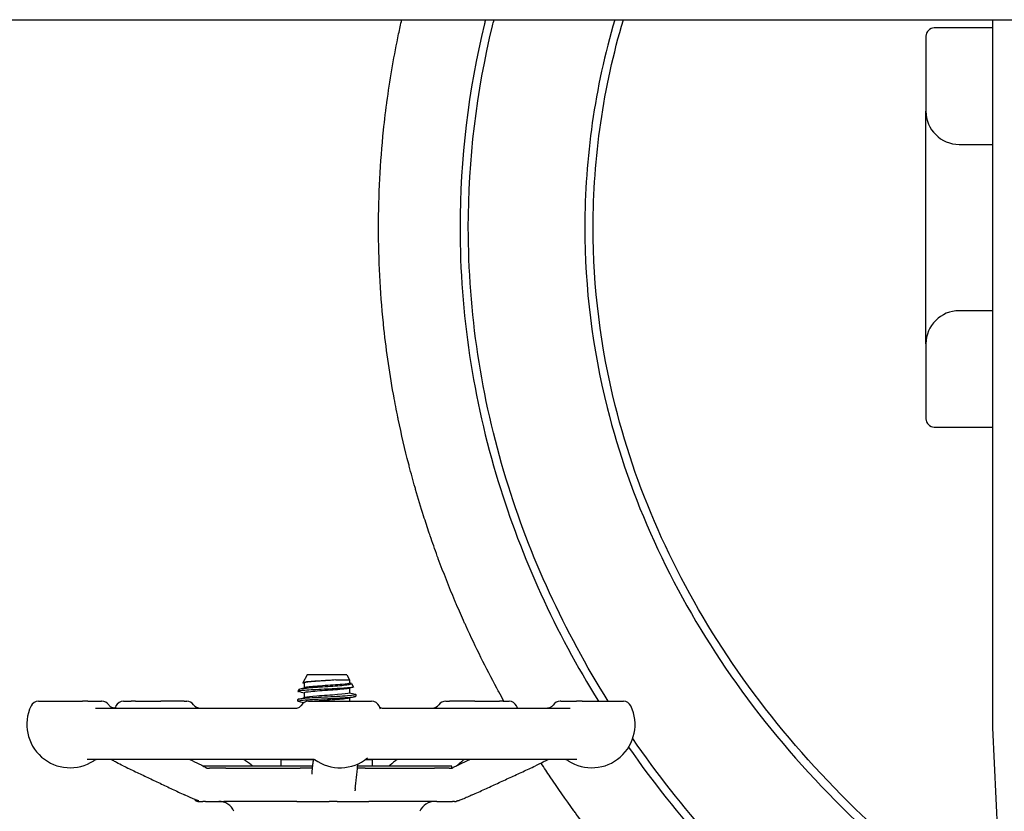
# Model space of a CAD drawing. Header units: inches. Extents: x 5 to 1128, y -85 to 748.
# Tile 560 of 656: x 923.75 to 931.14, y 301.66 to 307.61. Entities that reach past the tile are written whole.
import ezdxf

# ---------------------------------------------------------------- set-up
doc = ezdxf.new("R2010")
doc.units = ezdxf.units.IN
doc.header["$LTSCALE"] = 32
doc.header["$MEASUREMENT"] = 0
doc.layers.add('Visible (ANSI)', color=7, linetype='Continuous', lineweight=30)

msp = doc.modelspace()

# ---------------------------------------------------------------- linework, layer by layer
at = {"layer": 'Visible (ANSI)'}
for p, q in [((910.22578, 307.60867), (987.22578, 307.60867)), ((931.05578, 307.60867), (931.05578, 304.24513)), ((931.05578, 307.54617), (930.61828, 307.54617)), ((930.55578, 307.48367), (930.55578, 306.92117)), ((930.55578, 305.17117), (930.55578, 306.92117)), ((930.80578, 306.67117), (931.05578, 306.67117)), ((931.05578, 305.42117), (930.80578, 305.42117)), ((930.55578, 305.17117), (930.55578, 304.60867)), ((930.61828, 304.54617), (931.05578, 304.54617)), ((931.05578, 304.24513), (931.05578, 302.28475)), ((925.90661, 302.68267), (925.87453, 302.62464)), ((926.20495, 302.68267), (925.90661, 302.68267)), ((926.20495, 302.68267), (926.22578, 302.645)), ((925.84685, 302.5746), (925.83866, 302.55978)), ((925.88578, 302.62173), (925.88578, 302.5862)), ((926.12213, 302.645), (926.22578, 302.645)), ((926.22578, 302.645), (926.22578, 302.62173)), ((926.22578, 302.58312), (926.22578, 302.54759)), ((926.24079, 302.61785), (926.25497, 302.59221)), ((925.88578, 302.54759), (925.88578, 302.51206)), ((926.22578, 302.50898), (926.22578, 302.48517)), ((926.27453, 302.52313), (926.27453, 302.53499)), ((923.88979, 302.48517), (924.21946, 302.48517)), ((924.26007, 302.48517), (924.21946, 302.48517)), ((924.26007, 302.48517), (924.36356, 302.48517)), ((924.31686, 302.43267), (925.81957, 302.43267)), ((924.36532, 302.48517), (924.36356, 302.48517)), ((924.52788, 302.48517), (924.58593, 302.48517)), ((924.61778, 302.48517), (924.58593, 302.48517)), ((924.61778, 302.48517), (924.80841, 302.48517)), ((924.98476, 302.48517), (924.80841, 302.48517)), ((924.98476, 302.48517), (925.00371, 302.48517)), ((925.83703, 302.48606), (925.83703, 302.49792)), ((925.91728, 302.48517), (925.91721, 302.48517)), ((925.91728, 302.48517), (926.39161, 302.48517)), ((926.48191, 302.43267), (927.88356, 302.43267)), ((926.94822, 302.48517), (926.97708, 302.48517)), ((927.16615, 302.48517), (926.97708, 302.48517)), ((927.16615, 302.48517), (927.35142, 302.48517)), ((927.38004, 302.48517), (927.35142, 302.48517)), ((927.38004, 302.48517), (927.42406, 302.48517)), ((927.81305, 302.48517), (927.80764, 302.48517)), ((927.81305, 302.48517), (927.93201, 302.48517)), ((927.97438, 302.48517), (927.93201, 302.48517)), ((927.97438, 302.48517), (928.28275, 302.48517)), ((931.05578, 302.28475), (931.14433, 300.4335)), ((925.94954, 302.04767), (924.25488, 302.04767)), ((925.9497, 301.99829), (925.12715, 301.99829)), ((925.29573, 301.98267), (925.17442, 301.98267)), ((925.29573, 301.98267), (925.85528, 301.98267)), ((925.29573, 301.98267), (925.85528, 301.98267)), ((925.71203, 302.04617), (925.95486, 302.04617)), ((925.71203, 301.99829), (925.71203, 302.04617)), ((925.73094, 302.04617), (925.73382, 302.04767)), ((925.94803, 301.98267), (925.85528, 301.98267)), ((926.34289, 301.98267), (926.2857, 301.98267)), ((926.99328, 301.99829), (926.28739, 301.99829)), ((926.34289, 301.98267), (926.86481, 301.98267)), ((926.34289, 301.98267), (926.86481, 301.98267)), ((926.34399, 302.04617), (926.39953, 302.04617)), ((927.93428, 302.04767), (926.35359, 302.04767)), ((926.38502, 302.04767), (926.38215, 302.04617)), ((926.39953, 301.99829), (926.39953, 302.04617)), ((926.97367, 301.98267), (926.86481, 301.98267)), ((926.99328, 301.98283), (926.99328, 301.99829)), ((925.09004, 301.73267), (925.08703, 301.73267)), ((925.09004, 301.73267), (925.12303, 301.73267)), ((925.14382, 301.73267), (925.12303, 301.73267)), ((925.14382, 301.73267), (925.28176, 301.73267)), ((925.82992, 301.73267), (925.28176, 301.73267)), ((925.82992, 301.73267), (926.07365, 301.73267)), ((926.13228, 301.73267), (926.07365, 301.73267)), ((926.13228, 301.73267), (926.37064, 301.73267)), ((926.88193, 301.73267), (926.37064, 301.73267)), ((926.88193, 301.73267), (926.99957, 301.73267)), ((927.01502, 301.73267), (926.99957, 301.73267)), ((927.01502, 301.73267), (927.02587, 301.73267))]:
    msp.add_line(p, q, dxfattribs=at)
for centre, radius, start, end in [((930.61828, 307.48367), 0.0625, 90, 180), ((930.80578, 306.92117), 0.25, 180, 270), ((930.80578, 305.17117), 0.25, 90, 180), ((930.61828, 304.60867), 0.0625, 180, 270), ((924.12696, 302.31017), 0.325, 154.623066, 302.995885), ((923.88979, 302.42267), 0.0625, 90, 154.623066), ((924.36532, 302.42267), 0.0625, 34.46729, 90), ((924.76505, 302.31017), 0.325, 154.623066, 157.856402), ((924.52788, 302.42267), 0.0625, 90, 154.623066), ((925.00371, 302.42267), 0.0625, 35.450543, 90), ((925.10553, 302.49517), 0.0625, 215.450543, 270), ((925.91721, 302.42267), 0.0625, 90, 151.080836), ((926.39161, 302.42267), 0.0625, 25.376934, 90), ((926.15444, 302.31017), 0.325, 20.670713, 25.376934), ((926.8464, 302.49517), 0.0625, 270, 324.549457), ((926.94822, 302.42267), 0.0625, 90, 144.549457), ((927.42406, 302.42267), 0.0625, 25.376934, 90), ((927.18688, 302.31017), 0.325, 22.143221, 25.376934), ((927.80765, 302.42267), 0.0625, 90, 147.274302), ((928.04558, 302.31017), 0.325, 237.004115, 25.376934), ((928.28275, 302.42267), 0.0625, 25.376934, 90), ((926.15444, 302.31017), 0.325, 234.084412, 309.508636), ((924.33799, 301.98517), 0.0625, 90, 122.995885), ((927.18688, 302.31017), 0.325, 244.985169, 246.048721), ((927.83455, 301.98517), 0.0625, 57.004115, 90), ((925.08703, 301.76392), 0.03125, 210.661593, 270), ((925.24328, 301.60767), 0.125, 23.578178, 90), ((926.86828, 301.60767), 0.125, 90, 156.421822)]:
    msp.add_arc(centre, radius, start, end, dxfattribs=at)
for points, knots in [([(926.44375, 306.04617), (926.44375, 306.2895), (926.45656, 306.53543), (926.48169, 306.77715), (926.48975, 306.85466), (926.49907, 306.93193), (926.50964, 307.00892), (926.51009, 307.01217), (926.51054, 307.01542), (926.51099, 307.01867), (926.53348, 307.18082), (926.56151, 307.34177), (926.59492, 307.50136), (926.60242, 307.53716), (926.61019, 307.57294), (926.61824, 307.60867)], [0.713988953, 0.713988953, 0.713988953, 0.713988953, 0.725799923, 0.725799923, 0.725799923, 0.729587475, 0.729587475, 0.729587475, 0.729747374, 0.729747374, 0.729747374, 0.737726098, 0.737726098, 0.737726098, 0.739515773, 0.739515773, 0.739515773, 0.739515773]), ([(927.24709, 307.60867), (927.24453, 307.5983), (927.24199, 307.58792), (927.11767, 307.07469), (927.05578, 306.56047), (927.05578, 306.04617)], [-0.19005536, -0.19005536, -0.19005536, -0.19005536, -0.18621098, -0.18621098, 0, 0, 0, 0]), ([(927.11828, 306.04617), (927.11828, 306.55547), (927.17957, 307.06472), (927.30392, 307.57812), (927.30768, 307.5934), (927.31149, 307.60867)], [0, 0, 0, 0, 0.18621098, 0.18621098, 0.19192754, 0.19192754, 0.19192754, 0.19192754]), ([(947.49332, 307.60867), (947.50066, 307.57611), (947.50777, 307.54348), (947.51466, 307.51078), (947.51582, 307.50528), (947.51698, 307.49977), (947.51812, 307.49426), (947.5415, 307.38201), (947.56225, 307.26897), (947.58028, 307.15525), (947.58104, 307.15041), (947.58181, 307.14557), (947.58256, 307.14073), (947.59116, 307.08579), (947.59912, 307.0307), (947.60644, 306.97547), (947.60699, 306.97131), (947.60753, 306.96715), (947.60808, 306.96299), (947.62327, 306.84672), (947.63562, 306.72977), (947.64502, 306.61302), (947.64521, 306.61071), (947.64539, 306.6084), (947.64557, 306.60609), (947.6502, 306.54787), (947.65411, 306.48966), (947.65729, 306.43148), (947.65737, 306.43003), (947.65745, 306.42857), (947.65753, 306.42711), (947.66399, 306.30751), (947.66739, 306.18803), (947.66778, 306.06882), (947.6678, 306.06297), (947.66781, 306.05712), (947.66781, 306.05128), (947.66785, 305.99729), (947.66727, 305.94329), (947.66607, 305.88929), (947.66606, 305.88879), (947.66605, 305.88829), (947.66604, 305.88779), (947.66336, 305.76881), (947.65768, 305.64983), (947.64899, 305.53102), (947.64887, 305.52934), (947.64875, 305.52766), (947.64862, 305.52599), (947.64434, 305.46803), (947.63935, 305.41012), (947.63364, 305.35226), (947.63342, 305.35002), (947.63319, 305.34777), (947.63297, 305.34552), (947.61594, 305.17458), (947.59267, 305.00413), (947.56327, 304.83464), (947.56264, 304.83098), (947.562, 304.82733), (947.56136, 304.82367), (947.54227, 304.71461), (947.52063, 304.60596), (947.4965, 304.49783), (947.49555, 304.49356), (947.49459, 304.4893), (947.49363, 304.48504), (947.44795, 304.28207), (947.39328, 304.08049), (947.33062, 303.88285), (947.32547, 303.86661), (947.32026, 303.85039), (947.315, 303.83418), (947.31295, 303.82786), (947.31088, 303.82154), (947.30881, 303.81521), (947.27507, 303.71223), (947.23904, 303.60997), (947.20082, 303.50855), (947.19806, 303.50123), (947.19529, 303.49391), (947.1925, 303.4866), (947.11312, 303.27796), (947.02442, 303.07295), (946.92724, 302.87254), (946.9229, 302.86359), (946.91855, 302.85465), (946.91417, 302.84572), (946.86914, 302.75376), (946.82233, 302.66278), (946.77383, 302.57288), (946.77208, 302.56963), (946.77033, 302.56639), (946.76858, 302.56315), (946.76352, 302.5538), (946.75844, 302.54447), (946.75335, 302.53514), (946.64633, 302.33929), (946.53133, 302.14862), (946.40953, 301.96394), (946.4037, 301.95509), (946.39785, 301.94626), (946.39199, 301.93744), (946.3874, 301.93055), (946.38281, 301.92367), (946.3782, 301.91679), (946.32368, 301.83533), (946.26758, 301.75468), (946.20998, 301.67491), (946.20405, 301.66669), (946.19809, 301.65848), (946.19213, 301.65028), (946.06444, 301.47478), (945.92928, 301.30339), (945.7883, 301.13773), (945.7812, 301.12938), (945.77408, 301.12105), (945.76694, 301.11273), (945.70201, 301.03701), (945.63585, 300.96246), (945.56854, 300.88913), (945.56079, 300.88069), (945.55303, 300.87226), (945.54525, 300.86385), (945.40142, 300.70834), (945.25248, 300.55836), (945.09934, 300.41419), (945.09074, 300.40609), (945.08212, 300.398), (945.07349, 300.38994), (945.03447, 300.35348), (944.99519, 300.31741), (944.95566, 300.28171), (944.9209, 300.25031), (944.88588, 300.21916), (944.85062, 300.18825), (944.84194, 300.18064), (944.83325, 300.17305), (944.82455, 300.16547), (944.77734, 300.12439), (944.7297, 300.08375), (944.68165, 300.04355), (944.56568, 299.94652), (944.44728, 299.85208), (944.32677, 299.76036), (944.31777, 299.75351), (944.30875, 299.74667), (944.29973, 299.73985), (944.2182, 299.67823), (944.13571, 299.61785), (944.05236, 299.55874), (944.04318, 299.55223), (944.03398, 299.54573), (944.02478, 299.53924), (943.84684, 299.41393), (943.66505, 299.29441), (943.48041, 299.18091), (943.47115, 299.17522), (943.46189, 299.16955), (943.45262, 299.16389), (943.37249, 299.11497), (943.29183, 299.06718), (943.21072, 299.02053), (943.20169, 299.01533), (943.19264, 299.01015), (943.18359, 299.00498), (943.1746, 298.99984), (943.1656, 298.99472), (943.15659, 298.98961), (942.96883, 298.88304), (942.77758, 298.78189), (942.58349, 298.68629), (942.57495, 298.68208), (942.56641, 298.67788), (942.55785, 298.6737), (942.46631, 298.62889), (942.37415, 298.58532), (942.28144, 298.54299), (942.27306, 298.53916), (942.26467, 298.53535), (942.25628, 298.53154), (942.10155, 298.46135), (941.94531, 298.39461), (941.78789, 298.33135), (941.74603, 298.31453), (941.70408, 298.29795), (941.66205, 298.28162), (941.65418, 298.27856), (941.6463, 298.27551), (941.63842, 298.27247), (941.58188, 298.25064), (941.5252, 298.22925), (941.46839, 298.20831), (941.42744, 298.19321), (941.38643, 298.17834), (941.34535, 298.16371), (941.33797, 298.16107), (941.33058, 298.15845), (941.3232, 298.15584), (941.30186, 298.14828), (941.28051, 298.14079), (941.25914, 298.13336), (941.07427, 298.06906), (940.88764, 298.0092), (940.69959, 297.95379), (940.69343, 297.95198), (940.68727, 297.95017), (940.68111, 297.94836), (940.5782, 297.91822), (940.47487, 297.8894), (940.37117, 297.86193), (940.36555, 297.86044), (940.35993, 297.85895), (940.35431, 297.85747), (940.13921, 297.80079), (939.92257, 297.74986), (939.70492, 297.70467), (939.70021, 297.70369), (939.6955, 297.70271), (939.6908, 297.70174), (939.58333, 297.67956), (939.47563, 297.65877), (939.36774, 297.63937), (939.36348, 297.63861), (939.35922, 297.63784), (939.35497, 297.63708), (939.29826, 297.62695), (939.2415, 297.6172), (939.1847, 297.60783), (939.01913, 297.58053), (938.85302, 297.55646), (938.68656, 297.53562), (938.68351, 297.53523), (938.68046, 297.53485), (938.67741, 297.53447), (938.56621, 297.52063), (938.4548, 297.50822), (938.34322, 297.49724), (938.34084, 297.49701), (938.33847, 297.49677), (938.33609, 297.49654), (938.109, 297.47432), (937.8812, 297.45803), (937.65311, 297.44768), (937.652, 297.44763), (937.65089, 297.44758), (937.64978, 297.44753), (937.53557, 297.44238), (937.4213, 297.43871), (937.30701, 297.43653), (937.30653, 297.43652), (937.30606, 297.43652), (937.30558, 297.43651), (937.22198, 297.43492), (937.13838, 297.43413), (937.05478, 297.43414), (936.90883, 297.43415), (936.76285, 297.43659), (936.61696, 297.44145), (936.61611, 297.44147), (936.61527, 297.4415), (936.61442, 297.44153), (936.50058, 297.44534), (936.3868, 297.45064), (936.27311, 297.4574), (936.2716, 297.45749), (936.2701, 297.45758), (936.2686, 297.45767), (936.04122, 297.47129), (935.81421, 297.49081), (935.58795, 297.51626), (935.58516, 297.51657), (935.58238, 297.51688), (935.5796, 297.5172), (935.46865, 297.52974), (935.35787, 297.54372), (935.24731, 297.55911), (935.24391, 297.55959), (935.2405, 297.56006), (935.2371, 297.56054), (935.1319, 297.57527), (935.02691, 297.5913), (934.92216, 297.60861), (934.79943, 297.62889), (934.67688, 297.65097), (934.5546, 297.67486), (934.55004, 297.67575), (934.54548, 297.67664), (934.54092, 297.67754), (934.42816, 297.69969), (934.31563, 297.72338), (934.20343, 297.7486), (934.19834, 297.74974), (934.19326, 297.75089), (934.18818, 297.75204), (933.96092, 297.80342), (933.73503, 297.86108), (933.51089, 297.9251), (933.50472, 297.92686), (933.49855, 297.92863), (933.49239, 297.9304), (933.38455, 297.96138), (933.27713, 297.99382), (933.17022, 298.02773), (933.16351, 298.02986), (933.1568, 298.03199), (933.1501, 298.03413), (933.0492, 298.06632), (932.94876, 298.09982), (932.84884, 298.1346), (932.78012, 298.15853), (932.71156, 298.18309), (932.64317, 298.20831), (932.59604, 298.22568), (932.54899, 298.24337), (932.50203, 298.26136), (932.49423, 298.26434), (932.48644, 298.26734), (932.47864, 298.27035), (932.42683, 298.29032), (932.37513, 298.31067), (932.32356, 298.3314), (932.27381, 298.35139), (932.22417, 298.37173), (932.17467, 298.39242), (932.16652, 298.39582), (932.15837, 298.39924), (932.15023, 298.40266), (931.9428, 298.4899), (931.73771, 298.58322), (931.53569, 298.68254), (931.52709, 298.68677), (931.5185, 298.691), (931.50991, 298.69525), (931.41426, 298.74258), (931.31931, 298.79126), (931.22513, 298.84127), (931.21633, 298.84594), (931.20754, 298.85062), (931.19875, 298.85532), (931.09726, 298.90956), (930.99669, 298.96535), (930.89713, 299.02267), (930.79786, 299.07982), (930.69926, 299.13867), (930.60148, 299.19922), (930.59226, 299.20493), (930.58304, 299.21066), (930.57384, 299.2164), (930.47818, 299.27603), (930.38332, 299.33729), (930.28937, 299.40016), (930.28024, 299.40628), (930.27111, 299.4124), (930.262, 299.41855), (930.06731, 299.54973), (929.87672, 299.68777), (929.69147, 299.83226), (929.68278, 299.83904), (929.6741, 299.84583), (929.66544, 299.85264), (929.58575, 299.91522), (929.50706, 299.979), (929.42946, 300.04393), (929.4221, 300.05008), (929.41476, 300.05624), (929.40743, 300.06242), (929.39881, 300.06967), (929.39021, 300.07694), (929.38162, 300.08422), (929.3043, 300.14977), (929.22808, 300.21647), (929.15305, 300.28428), (929.0575, 300.37065), (928.96342, 300.45922), (928.87103, 300.54995), (928.86243, 300.5584), (928.85384, 300.56686), (928.84527, 300.57535), (928.76837, 300.65146), (928.69267, 300.72907), (928.6183, 300.80812), (928.61006, 300.81688), (928.60184, 300.82565), (928.59364, 300.83444), (928.43843, 301.00075), (928.28913, 301.17341), (928.14682, 301.35188), (928.1398, 301.36069), (928.1328, 301.36951), (928.12581, 301.37834), (928.05875, 301.46312), (927.99325, 301.54923), (927.92948, 301.6365), (927.92314, 301.64518), (927.91683, 301.65386), (927.91053, 301.66255), (927.84986, 301.74625), (927.79086, 301.83091), (927.7336, 301.91644), (927.7107, 301.95065), (927.68803, 301.98505), (927.66561, 302.01966)], [0.18873857, 0.18873857, 0.18873857, 0.18873857, 0.19036529, 0.19036529, 0.19036529, 0.19063906, 0.19063906, 0.19063906, 0.19621958, 0.19621958, 0.19621958, 0.19645702, 0.19645702, 0.19645702, 0.19915143, 0.19915143, 0.19915143, 0.19935422, 0.19935422, 0.19935422, 0.20502389, 0.20502389, 0.20502389, 0.20513617, 0.20513617, 0.20513617, 0.20796343, 0.20796343, 0.20796343, 0.20803437, 0.20803437, 0.20803437, 0.21384643, 0.21384643, 0.21384643, 0.21413156, 0.21413156, 0.21413156, 0.21676423, 0.21676423, 0.21676423, 0.2167886, 0.2167886, 0.2167886, 0.22258874, 0.22258874, 0.22258874, 0.22267057, 0.22267057, 0.22267057, 0.2254996, 0.2254996, 0.2254996, 0.22560943, 0.22560943, 0.22560943, 0.23396861, 0.23396861, 0.23396861, 0.23414898, 0.23414898, 0.23414898, 0.23952918, 0.23952918, 0.23952918, 0.23974134, 0.23974134, 0.23974134, 0.24984424, 0.24984424, 0.24984424, 0.25067435, 0.25067435, 0.25067435, 0.2509984, 0.2509984, 0.2509984, 0.25627834, 0.25627834, 0.25627834, 0.25665961, 0.25665961, 0.25665961, 0.2675346, 0.2675346, 0.2675346, 0.26802018, 0.26802018, 0.26802018, 0.27302074, 0.27302074, 0.27302074, 0.2732011, 0.2732011, 0.2732011, 0.27372149, 0.27372149, 0.27372149, 0.28465085, 0.28465085, 0.28465085, 0.2851743, 0.2851743, 0.2851743, 0.28558351, 0.28558351, 0.28558351, 0.29043091, 0.29043091, 0.29043091, 0.29093042, 0.29093042, 0.29093042, 0.30161899, 0.30161899, 0.30161899, 0.30215755, 0.30215755, 0.30215755, 0.30706005, 0.30706005, 0.30706005, 0.30762444, 0.30762444, 0.30762444, 0.31806087, 0.31806087, 0.31806087, 0.31864737, 0.31864737, 0.31864737, 0.32129819, 0.32129819, 0.32129819, 0.32362913, 0.32362913, 0.32362913, 0.32420268, 0.32420268, 0.32420268, 0.32731232, 0.32731232, 0.32731232, 0.33481724, 0.33481724, 0.33481724, 0.33537782, 0.33537782, 0.33537782, 0.34044197, 0.34044197, 0.34044197, 0.34100003, 0.34100003, 0.34100003, 0.35178713, 0.35178713, 0.35178713, 0.35232784, 0.35232784, 0.35232784, 0.35700211, 0.35700211, 0.35700211, 0.35752299, 0.35752299, 0.35752299, 0.35804011, 0.35804011, 0.35804011, 0.36882133, 0.36882133, 0.36882133, 0.36929581, 0.36929581, 0.36929581, 0.37437433, 0.37437433, 0.37437433, 0.37483349, 0.37483349, 0.37483349, 0.3832998, 0.3832998, 0.3832998, 0.3855514, 0.3855514, 0.3855514, 0.3859732, 0.3859732, 0.3859732, 0.38900046, 0.38900046, 0.38900046, 0.39118296, 0.39118296, 0.39118296, 0.39157528, 0.39157528, 0.39157528, 0.39270843, 0.39270843, 0.39270843, 0.40251352, 0.40251352, 0.40251352, 0.40283462, 0.40283462, 0.40283462, 0.40819811, 0.40819811, 0.40819811, 0.40848882, 0.40848882, 0.40848882, 0.41961047, 0.41961047, 0.41961047, 0.41985098, 0.41985098, 0.41985098, 0.4253409, 0.4253409, 0.4253409, 0.42555748, 0.42555748, 0.42555748, 0.42844273, 0.42844273, 0.42844273, 0.43685304, 0.43685304, 0.43685304, 0.43700704, 0.43700704, 0.43700704, 0.44262514, 0.44262514, 0.44262514, 0.44274473, 0.44274473, 0.44274473, 0.45417723, 0.45417723, 0.45417723, 0.45423292, 0.45423292, 0.45423292, 0.45995714, 0.45995714, 0.45995714, 0.459981, 0.459981, 0.459981, 0.46416802, 0.46416802, 0.46416802, 0.47147854, 0.47147854, 0.47147854, 0.47152099, 0.47152099, 0.47152099, 0.47722506, 0.47722506, 0.47722506, 0.47730046, 0.47730046, 0.47730046, 0.48870845, 0.48870845, 0.48870845, 0.48884868, 0.48884868, 0.48884868, 0.49444333, 0.49444333, 0.49444333, 0.49461562, 0.49461562, 0.49461562, 0.49993947, 0.49993947, 0.49993947, 0.50617667, 0.50617667, 0.50617667, 0.5064094, 0.5064094, 0.5064094, 0.51216228, 0.51216228, 0.51216228, 0.51242293, 0.51242293, 0.51242293, 0.52407738, 0.52407738, 0.52407738, 0.52439819, 0.52439819, 0.52439819, 0.5300079, 0.5300079, 0.5300079, 0.53035995, 0.53035995, 0.53035995, 0.5356572, 0.5356572, 0.5356572, 0.5393005, 0.5393005, 0.5393005, 0.54181158, 0.54181158, 0.54181158, 0.54222874, 0.54222874, 0.54222874, 0.54500165, 0.54500165, 0.54500165, 0.54767703, 0.54767703, 0.54767703, 0.54811751, 0.54811751, 0.54811751, 0.55933706, 0.55933706, 0.55933706, 0.55981454, 0.55981454, 0.55981454, 0.56513365, 0.56513365, 0.56513365, 0.5656307, 0.5656307, 0.5656307, 0.57137149, 0.57137149, 0.57137149, 0.5770954, 0.5770954, 0.5770954, 0.57763525, 0.57763525, 0.57763525, 0.58324325, 0.58324325, 0.58324325, 0.5837884, 0.5837884, 0.5837884, 0.59543182, 0.59543182, 0.59543182, 0.59597802, 0.59597802, 0.59597802, 0.60099998, 0.60099998, 0.60099998, 0.60147579, 0.60147579, 0.60147579, 0.60203476, 0.60203476, 0.60203476, 0.60706778, 0.60706778, 0.60706778, 0.61347757, 0.61347757, 0.61347757, 0.61407445, 0.61407445, 0.61407445, 0.61942829, 0.61942829, 0.61942829, 0.6200212, 0.6200212, 0.6200212, 0.63123859, 0.63123859, 0.63123859, 0.63179191, 0.63179191, 0.63179191, 0.63710333, 0.63710333, 0.63710333, 0.63763112, 0.63763112, 0.63763112, 0.64271252, 0.64271252, 0.64271252, 0.64474433, 0.64474433, 0.64474433, 0.64474433]), ([(928.32227, 302.13969), (928.68165, 301.62394), (929.10998, 301.14413), (930.18538, 300.18146), (930.85973, 299.72049), (932.42002, 298.90946), (933.32194, 298.58068), (935.18406, 298.14948), (936.14269, 298.04282), (938.12751, 298.04992), (939.15344, 298.18012), (941.09335, 298.67948), (942.00899, 299.0439), (943.69058, 299.9945), (944.45211, 300.58624), (945.68348, 301.91195), (946.16594, 302.63747), (946.80696, 304.11667), (946.99069, 304.86135), (947.08616, 306.28162), (947.02609, 306.95499), (946.86447, 307.60867)], [-5.7866175, -5.7866175, -5.7866175, -5.7866175, -5.5678452, -5.5678452, -5.3015274, -5.3015274, -5.0017533, -5.0017533, -4.7077855, -4.7077855, -4.3927688, -4.3927688, -4.0838869, -4.0838869, -3.7672065, -3.7672065, -3.466689, -3.466689, -3.1938267, -3.1938267, -2.9515372, -2.9515372, -2.9515372, -2.9515372]), ([(946.80007, 307.60867), (946.96297, 306.95644), (947.02371, 306.28446), (946.92882, 304.87282), (946.74689, 304.13524), (946.1116, 302.66924), (945.63321, 301.94967), (944.41104, 300.63385), (943.65465, 300.04599), (941.98328, 299.10116), (941.07272, 298.73871), (939.143, 298.24197), (938.12218, 298.11241), (936.14723, 298.10534), (935.19336, 298.21148), (933.34093, 298.64043), (932.44394, 298.96746), (930.89292, 299.77368), (930.22291, 300.23174), (929.14581, 301.19593), (928.7137, 301.68218), (928.35308, 302.20495)], [2.949665, 2.949665, 2.949665, 2.949665, 3.1938267, 3.1938267, 3.466689, 3.466689, 3.7672065, 3.7672065, 4.0838869, 4.0838869, 4.3927688, 4.3927688, 4.7077855, 4.7077855, 5.0017533, 5.0017533, 5.3015274, 5.3015274, 5.5678452, 5.5678452, 5.7908223, 5.7908223, 5.7908223, 5.7908223]), ([(927.38576, 302.48517), (927.37265, 302.50875), (927.35966, 302.5324), (927.34679, 302.55613), (927.34377, 302.56171), (927.34075, 302.56729), (927.33773, 302.57288), (927.3359, 302.57628), (927.33406, 302.57969), (927.33223, 302.5831), (927.25036, 302.73542), (927.17336, 302.89074), (927.10167, 303.04863), (927.09797, 303.05677), (927.09428, 303.06492), (927.09061, 303.07308), (927.06923, 303.12062), (927.04833, 303.16838), (927.02792, 303.21636), (927.02463, 303.2241), (927.02135, 303.23184), (927.01808, 303.23959), (926.974, 303.34419), (926.93225, 303.44981), (926.89293, 303.55633), (926.8904, 303.56319), (926.88788, 303.57006), (926.88536, 303.57693), (926.86698, 303.62718), (926.84914, 303.67762), (926.83185, 303.72825), (926.82965, 303.7347), (926.82746, 303.74116), (926.82527, 303.74761), (926.81058, 303.79103), (926.79629, 303.83458), (926.78241, 303.87825), (926.76163, 303.94363), (926.7417, 304.00952), (926.72268, 304.07578), (926.72107, 304.08138), (926.71947, 304.08698), (926.71787, 304.09259), (926.70286, 304.14537), (926.68843, 304.19833), (926.6746, 304.25146), (926.67328, 304.25655), (926.67196, 304.26164), (926.67065, 304.26672), (926.64174, 304.3788), (926.6155, 304.49163), (926.59199, 304.60506), (926.59111, 304.60931), (926.59023, 304.61357), (926.58936, 304.61782), (926.5781, 304.67263), (926.56749, 304.72757), (926.55751, 304.78264), (926.55679, 304.78663), (926.55607, 304.79062), (926.55536, 304.79461), (926.52416, 304.96858), (926.4994, 305.14375), (926.48123, 305.31955), (926.48091, 305.32262), (926.4806, 305.3257), (926.48029, 305.32877), (926.45604, 305.56638), (926.44384, 305.80511), (926.44375, 306.04353), (926.44375, 306.04441), (926.44375, 306.04529), (926.44375, 306.04617)], [0.653637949, 0.653637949, 0.653637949, 0.653637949, 0.654959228, 0.654959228, 0.654959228, 0.655269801, 0.655269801, 0.655269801, 0.655459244, 0.655459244, 0.655459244, 0.663921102, 0.663921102, 0.663921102, 0.664357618, 0.664357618, 0.664357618, 0.666900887, 0.666900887, 0.666900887, 0.667310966, 0.667310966, 0.667310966, 0.672847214, 0.672847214, 0.672847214, 0.673203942, 0.673203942, 0.673203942, 0.675812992, 0.675812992, 0.675812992, 0.676145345, 0.676145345, 0.676145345, 0.678380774, 0.678380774, 0.678380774, 0.681726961, 0.681726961, 0.681726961, 0.682009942, 0.682009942, 0.682009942, 0.684673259, 0.684673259, 0.684673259, 0.684928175, 0.684928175, 0.684928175, 0.690542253, 0.690542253, 0.690542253, 0.690752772, 0.690752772, 0.690752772, 0.693464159, 0.693464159, 0.693464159, 0.693660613, 0.693660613, 0.693660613, 0.70222392, 0.70222392, 0.70222392, 0.702373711, 0.702373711, 0.702373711, 0.713946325, 0.713946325, 0.713946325, 0.713988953, 0.713988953, 0.713988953, 0.713988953]), ([(927.05578, 306.04617), (927.05578, 305.40237), (927.15303, 304.75878), (927.51802, 303.56309), (927.77193, 303.00791), (928.09523, 302.48518)], [-6.28318531, -6.28318531, -6.28318531, -6.28318531, -6.05008592, -6.05008592, -5.8347456, -5.8347456, -5.8347456, -5.8347456]), ([(928.16884, 302.48517), (927.83848, 303.01312), (927.57984, 303.57463), (927.21457, 304.77126), (927.11828, 305.40862), (927.11828, 306.04617)], [5.83018614, 5.83018614, 5.83018614, 5.83018614, 6.05008592, 6.05008592, 6.28318531, 6.28318531, 6.28318531, 6.28318531]), ([(927.99328, 306.04617), (927.99328, 305.59226), (928.04959, 305.13837), (928.33202, 304.0103), (928.63315, 303.34788), (929.47415, 302.11305), (930.01684, 301.542), (930.80845, 300.92659), (930.96749, 300.81158), (931.13159, 300.70118)], [-3.14159265, -3.14159265, -3.14159265, -3.14159265, -2.94926856, -2.94926856, -2.65445302, -2.65445302, -2.35596365, -2.35596365, -2.28414964, -2.28414964, -2.28414964, -2.28414964]), ([(931.12785, 300.77917), (930.97856, 300.88077), (930.83359, 300.98621), (930.05995, 301.58765), (929.52187, 302.15401), (928.68869, 303.37735), (928.39077, 304.03297), (928.11144, 305.14867), (928.05578, 305.59741), (928.05578, 306.04617)], [2.28983978, 2.28983978, 2.28983978, 2.28983978, 2.35596365, 2.35596365, 2.65445302, 2.65445302, 2.94926856, 2.94926856, 3.14159265, 3.14159265, 3.14159265, 3.14159265]), ([(931.12779, 300.77921), (930.97852, 300.8808), (930.83357, 300.98622), (930.05995, 301.58765), (929.52187, 302.15401), (928.68869, 303.37735), (928.39077, 304.03297), (928.11144, 305.14867), (928.05578, 305.59741), (928.05578, 306.04617)], [2.28984858, 2.28984858, 2.28984858, 2.28984858, 2.35596365, 2.35596365, 2.65445302, 2.65445302, 2.94926856, 2.94926856, 3.14159265, 3.14159265, 3.14159265, 3.14159265]), ([(926.25497, 302.59221), (926.25556, 302.59114), (926.25293, 302.59008), (926.23984, 302.58766), (926.22761, 302.58633), (926.19466, 302.58364), (926.17416, 302.5823), (926.12741, 302.57961), (926.10156, 302.57828), (926.04783, 302.57559), (926.02044, 302.57426), (925.96773, 302.57157), (925.94294, 302.57024), (925.89929, 302.56755), (925.88091, 302.56622), (925.85313, 302.56353), (925.84409, 302.5622), (925.83749, 302.55978), (925.83807, 302.55872), (925.8421, 302.55765)], [-1.8294571, -1.8294571, -1.8294571, -1.8294571, -1.6707361, -1.6707361, -1.469445, -1.469445, -1.2659958, -1.2659958, -1.0603886, -1.0603886, -0.8526241, -0.8526241, -0.6427026, -0.6427026, -0.4306244, -0.4306244, -0.2163901, -0.2163901, -0.0441233, -0.0441233, -0.0441233, -0.0441233]), ([(925.84685, 302.5746), (925.84697, 302.57481), (925.84716, 302.57501), (925.84963, 302.57701), (925.85706, 302.57878), (925.88147, 302.58237), (925.89808, 302.58415), (925.93823, 302.58774), (925.96129, 302.58952), (926.01077, 302.59311), (926.03667, 302.59488), (926.08786, 302.59847), (926.11266, 302.60025), (926.15788, 302.60384), (926.17794, 302.60562), (926.21066, 302.60921), (926.22312, 302.61098), (926.23886, 302.61457), (926.24212, 302.61635), (926.23971, 302.61918), (926.23734, 302.62019), (926.2335, 302.62121)], [-2.471323, -2.471323, -2.471323, -2.471323, -2.4471425, -2.4471425, -2.2417348, -2.2417348, -2.0391858, -2.0391858, -1.8394961, -1.8394961, -1.6426663, -1.6426663, -1.4486971, -1.4486971, -1.2575891, -1.2575891, -1.0693429, -1.0693429, -0.8839593, -0.8839593, -0.7797575, -0.7797575, -0.7797575, -0.7797575]), ([(926.12213, 302.645), (926.10356, 302.64376), (926.08359, 302.64253), (926.04066, 302.63995), (926.01804, 302.63862), (925.97482, 302.63593), (925.95467, 302.6346), (925.9196, 302.6319), (925.90507, 302.63057), (925.88369, 302.62788), (925.87714, 302.62655), (925.87354, 302.62417), (925.87472, 302.62314), (925.87858, 302.62212)], [-4.2480515, -4.2480515, -4.2480515, -4.2480515, -4.0909216, -4.0909216, -3.9177275, -3.9177275, -3.7423694, -3.7423694, -3.5648477, -3.5648477, -3.385163, -3.385163, -3.2453713, -3.2453713, -3.2453713, -3.2453713]), ([(926.12213, 302.645), (926.07337, 302.64132), (926.01491, 302.63765), (925.96931, 302.63397), (925.92371, 302.6303), (925.8921, 302.62662), (925.88668, 302.62294), (925.88608, 302.62254), (925.8858, 302.62214), (925.88583, 302.62173)], [13.736211, 13.736211, 13.736211, 13.736211, 14.6708098, 14.6708098, 14.6708098, 15.6053465, 15.6053465, 15.6053465, 15.7079633, 15.7079633, 15.7079633, 15.7079633]), ([(926.21979, 302.58157), (926.21648, 302.58066), (926.21171, 302.57975), (926.20551, 302.57884), (926.18044, 302.57517), (926.13245, 302.57149), (926.08005, 302.56782), (926.02766, 302.56414), (925.97214, 302.56047), (925.93491, 302.5568), (925.90384, 302.55373), (925.88614, 302.55066), (925.88588, 302.54759)], [19.1117662, 19.1117662, 19.1117662, 19.1117662, 19.3428758, 19.3428758, 19.3428758, 20.2771046, 20.2771046, 20.2771046, 21.2112724, 21.2112724, 21.2112724, 21.9911486, 21.9911486, 21.9911486, 21.9911486]), ([(926.22573, 302.62173), (926.22551, 302.61846), (926.20509, 302.61519), (926.1702, 302.61191), (926.13103, 302.60823), (926.07457, 302.60456), (926.02262, 302.60088), (925.97068, 302.59721), (925.92452, 302.59353), (925.90197, 302.58985), (925.89768, 302.58916), (925.89427, 302.58846), (925.89172, 302.58776)], [12.5663706, 12.5663706, 12.5663706, 12.5663706, 13.3988567, 13.3988567, 13.3988567, 14.3334779, 14.3334779, 14.3334779, 15.268037, 15.268037, 15.268037, 15.445753, 15.445753, 15.445753, 15.445753]), ([(925.84196, 302.48364), (925.83623, 302.48514), (925.83554, 302.48664), (925.8404, 302.48814), (925.8516, 302.49159), (925.89199, 302.49504), (925.94762, 302.49849), (926.00305, 302.50193), (926.07256, 302.50537), (926.1323, 302.50881), (926.19185, 302.51224), (926.24059, 302.51567), (926.26189, 302.5191), (926.27024, 302.52044), (926.2743, 302.52179), (926.27423, 302.52313)], [-28.4799629, -28.4799629, -28.4799629, -28.4799629, -28.0985528, -28.0985528, -28.0985528, -27.2207324, -27.2207324, -27.2207324, -26.3461896, -26.3461896, -26.3461896, -25.4743607, -25.4743607, -25.4743607, -25.1327412, -25.1327412, -25.1327412, -25.1327412]), ([(926.26987, 302.53741), (926.27152, 302.53699), (926.27274, 302.53656), (926.2735, 302.53613), (926.2797, 302.53268), (926.25627, 302.52923), (926.21128, 302.52578), (926.16629, 302.52233), (926.10061, 302.51888), (926.03689, 302.51543), (925.97318, 302.51198), (925.91263, 302.50853), (925.87614, 302.50508), (925.85088, 302.50269), (925.83747, 302.5003), (925.83727, 302.49792)], [18.6439269, 18.6439269, 18.6439269, 18.6439269, 18.7524691, 18.7524691, 18.7524691, 19.6296647, 19.6296647, 19.6296647, 20.5068064, 20.5068064, 20.5068064, 21.3838943, 21.3838943, 21.3838943, 21.9911486, 21.9911486, 21.9911486, 21.9911486]), ([(926.22568, 302.54759), (926.22574, 302.54698), (926.22509, 302.54637), (926.22372, 302.54575), (926.21549, 302.54208), (926.1813, 302.5384), (926.13435, 302.53473), (926.08741, 302.53105), (926.02885, 302.52738), (925.98127, 302.5237), (925.93773, 302.52034), (925.90435, 302.51698), (925.89162, 302.51362)], [18.8495559, 18.8495559, 18.8495559, 18.8495559, 19.0056553, 19.0056553, 19.0056553, 19.9399062, 19.9399062, 19.9399062, 20.874096, 20.874096, 20.874096, 21.7289383, 21.7289383, 21.7289383, 21.7289383]), ([(926.21965, 302.50743), (926.2125, 302.50552), (926.1991, 302.5036), (926.18035, 302.50169), (926.14434, 302.49802), (926.08946, 302.49435), (926.03687, 302.49067), (926.0106, 302.48884), (925.98523, 302.487), (925.96309, 302.48517)], [25.3949515, 25.3949515, 25.3949515, 25.3949515, 25.8812012, 25.8812012, 25.8812012, 26.8150062, 26.8150062, 26.8150062, 27.2814663, 27.2814663, 27.2814663, 27.2814663]), ([(924.46451, 302.43267), (924.46171, 302.43267), (924.45869, 302.43288), (924.45231, 302.43392), (924.44895, 302.43475), (924.44207, 302.43719), (924.43856, 302.4388), (924.43169, 302.44291), (924.42834, 302.44541), (924.42213, 302.45119), (924.41929, 302.45448), (924.41685, 302.45804)], [0, 0, 0, 0, 0.02073024, 0.02073024, 0.04146048, 0.04146048, 0.06219072, 0.06219072, 0.08292096, 0.08292096, 0.1036512, 0.1036512, 0.1036512, 0.1036512]), ([(925.81957, 302.43267), (925.82617, 302.43267), (925.83226, 302.43383), (925.84297, 302.43726), (925.84729, 302.43961), (925.85408, 302.44404), (925.85641, 302.44611), (925.85975, 302.44939), (925.86077, 302.45061), (925.8622, 302.45244), (925.86252, 302.45295), (925.86263, 302.45312), (925.86263, 302.45312), (925.86263, 302.45312)], [0, 0, 0, 0, 0.01956218, 0.01956218, 0.04214322, 0.04214322, 0.06689766, 0.06689766, 0.09171423, 0.09171423, 0.1193718, 0.1193718, 0.11941348, 0.11941348, 0.11941348, 0.11941348]), ([(926.45086, 302.44344), (926.45093, 302.44338), (926.451, 302.44332), (926.45243, 302.44209), (926.45447, 302.4405), (926.46081, 302.43699), (926.46522, 302.43506), (926.47422, 302.43312), (926.47796, 302.43267), (926.48191, 302.43267)], [0.416667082, 0.416667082, 0.416667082, 0.416667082, 0.418381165, 0.418381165, 0.451270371, 0.451270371, 0.484674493, 0.484674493, 0.504153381, 0.504153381, 0.504153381, 0.504153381]), ([(927.75507, 302.45646), (927.75226, 302.45208), (927.74924, 302.44868), (927.74324, 302.44313), (927.74025, 302.44099), (927.73441, 302.43756), (927.73157, 302.43627), (927.72608, 302.43433), (927.72344, 302.43368), (927.71842, 302.43284), (927.71605, 302.43267), (927.71384, 302.43267)], [0.67900898, 0.67900898, 0.67900898, 0.67900898, 0.71629003, 0.71629003, 0.75357109, 0.75357109, 0.79085214, 0.79085214, 0.82813319, 0.82813319, 0.86541425, 0.86541425, 0.86541425, 0.86541425]), ([(924.4325, 302.04742), (924.4325, 302.04742), (924.43247, 302.04743), (924.43225, 302.04744), (924.43211, 302.04745), (924.43172, 302.04747), (924.4316, 302.04747), (924.43138, 302.04748), (924.4313, 302.04749), (924.43111, 302.04749), (924.43101, 302.0475), (924.4308, 302.04751), (924.43068, 302.04751), (924.43043, 302.04752), (924.43031, 302.04752), (924.42992, 302.04753), (924.42966, 302.04754), (924.42892, 302.04756), (924.42845, 302.04757), (924.42628, 302.04761), (924.42486, 302.04762), (924.42181, 302.04765), (924.42025, 302.04766), (924.41771, 302.04766), (924.41672, 302.04767), (924.41524, 302.04767), (924.41474, 302.04767), (924.41385, 302.04767), (924.41349, 302.04767), (924.41298, 302.04767), (924.41293, 302.04767), (924.41286, 302.04767), (924.41285, 302.04767), (924.41284, 302.04767), (924.41283, 302.04767), (924.41258, 302.04767), (924.41234, 302.04767), (924.4121, 302.04767)], [0.378257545, 0.378257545, 0.378257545, 0.378257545, 0.386657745, 0.386657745, 0.392554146, 0.392554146, 0.394496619, 0.394496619, 0.395466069, 0.395466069, 0.396437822, 0.396437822, 0.397411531, 0.397411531, 0.398384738, 0.398384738, 0.400350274, 0.400350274, 0.404274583, 0.404274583, 0.419969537, 0.419969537, 0.438754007, 0.438754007, 0.450767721, 0.450767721, 0.456774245, 0.456774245, 0.461283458, 0.461283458, 0.461769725, 0.461769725, 0.461830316, 0.461830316, 0.461891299, 0.461891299, 0.463727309, 0.463727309, 0.463727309, 0.463727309]), ([(924.52604, 301.99948), (924.50867, 302.00773), (924.49146, 302.01608), (924.47049, 302.02721), (924.46539, 302.03), (924.45632, 302.0351), (924.4523, 302.03744), (924.4455, 302.0413), (924.44289, 302.04276), (924.43907, 302.04467), (924.43782, 302.04527), (924.43593, 302.04608), (924.43522, 302.04637), (924.43406, 302.04681), (924.4336, 302.04697), (924.43257, 302.0473), (924.43221, 302.0474), (924.43198, 302.04745)], [0, 0, 0, 0, 0.15497359, 0.15497359, 0.20636211, 0.20636211, 0.24491806, 0.24491806, 0.26745771, 0.26745771, 0.27822563, 0.27822563, 0.28608386, 0.28608386, 0.29389274, 0.29389274, 0.30858895, 0.30858895, 0.30858895, 0.30858895]), ([(924.52604, 301.99948), (924.55676, 301.98488), (924.58748, 301.97029), (924.64893, 301.9411), (924.67965, 301.92651), (924.7411, 301.89734), (924.77182, 301.88275), (924.83328, 301.85358), (924.86401, 301.839), (924.92547, 301.80984), (924.9562, 301.79527), (924.98694, 301.7807)], [0.9601047, 0.9601047, 0.9601047, 0.9601047, 1.233998, 1.233998, 1.5078914, 1.5078914, 1.7817848, 1.7817848, 2.0556781, 2.0556781, 2.3295715, 2.3295715, 2.3295715, 2.3295715]), ([(925.09842, 302.01293), (925.11015, 302.00737), (925.12161, 302.00165), (925.13655, 301.99283), (925.14046, 301.99042), (925.14586, 301.98717), (925.14734, 301.98629), (925.14988, 301.98484), (925.15096, 301.98424), (925.15253, 301.98341), (925.15309, 301.98313), (925.15411, 301.98263), (925.15455, 301.98243), (925.15514, 301.98217), (925.15531, 301.9821), (925.15551, 301.98202), (925.15555, 301.98201), (925.15555, 301.98201)], [0, 0, 0, 0, 0.10474171, 0.10474171, 0.14093521, 0.14093521, 0.15449192, 0.15449192, 0.16471611, 0.16471611, 0.17102308, 0.17102308, 0.17849198, 0.17849198, 0.1854649, 0.1854649, 0.19170635, 0.19170635, 0.19170635, 0.19170635]), ([(925.15371, 301.98283), (925.15394, 301.98282), (925.15418, 301.98281), (925.15509, 301.98279), (925.15575, 301.98277), (925.15707, 301.98275), (925.15775, 301.98274), (925.16023, 301.98271), (925.16196, 301.9827), (925.16537, 301.98268), (925.16704, 301.98268), (925.16956, 301.98267), (925.1704, 301.98267), (925.17188, 301.98267), (925.1725, 301.98267), (925.17328, 301.98267), (925.17337, 301.98267), (925.17348, 301.98267), (925.1735, 301.98267), (925.17354, 301.98267), (925.17356, 301.98267), (925.17359, 301.98267), (925.17361, 301.98267), (925.17388, 301.98267), (925.17414, 301.98267), (925.17441, 301.98267)], [0.287281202, 0.287281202, 0.287281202, 0.287281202, 0.289064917, 0.289064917, 0.294371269, 0.294371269, 0.300336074, 0.300336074, 0.316953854, 0.316953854, 0.333382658, 0.333382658, 0.341579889, 0.341579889, 0.347730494, 0.347730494, 0.348500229, 0.348500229, 0.348663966, 0.348663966, 0.348829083, 0.348829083, 0.348913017, 0.348913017, 0.351147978, 0.351147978, 0.351147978, 0.351147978]), ([(925.48764, 302.00746), (925.48991, 302.00585), (925.49278, 302.00386), (925.49717, 302.00062), (925.49869, 301.99946), (925.50019, 301.99829)], [0, 0, 0, 0, 0.033112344, 0.033112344, 0.050501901, 0.050501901, 0.050501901, 0.050501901]), ([(925.94591, 301.96316), (925.94765, 301.97928), (925.94939, 301.99541), (925.95241, 302.02349), (925.9537, 302.03544), (925.95499, 302.0474)], [0.77160372, 0.77160372, 0.77160372, 0.77160372, 1.07474202, 1.07474202, 1.29924856, 1.29924856, 1.29924856, 1.29924856]), ([(925.96736, 302.04442), (925.96669, 302.04471), (925.9656, 302.04514), (925.9622, 302.04616), (925.96003, 302.04673), (925.95486, 302.04745), (925.95247, 302.04767), (925.94954, 302.04767)], [0.52279542, 0.52279542, 0.52279542, 0.52279542, 0.545370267, 0.545370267, 0.565399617, 0.565399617, 0.577961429, 0.577961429, 0.577961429, 0.577961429]), ([(926.2693, 301.83047), (926.27087, 301.84504), (926.27244, 301.85961), (926.27559, 301.88877), (926.27716, 301.90335), (926.2803, 301.93251), (926.28187, 301.9471), (926.28502, 301.97628), (926.28659, 301.99087), (926.28848, 302.00844), (926.2888, 302.01141), (926.28912, 302.01439)], [0.7332962, 0.7332962, 0.7332962, 0.7332962, 1.0071895, 1.0071895, 1.2810829, 1.2810829, 1.5549762, 1.5549762, 1.8288696, 1.8288696, 1.8847241, 1.8847241, 1.8847241, 1.8847241]), ([(926.35359, 302.04767), (926.35018, 302.04767), (926.34776, 302.04734), (926.3456, 302.04696), (926.34523, 302.04689), (926.3449, 302.04682)], [0, 0, 0, 0, 0.023018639, 0.023018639, 0.0282285, 0.0282285, 0.0282285, 0.0282285]), ([(926.52247, 301.99829), (926.52264, 301.99844), (926.52282, 301.99859), (926.52498, 302.00042), (926.52699, 302.00204), (926.52945, 302.00401), (926.53013, 302.00456), (926.53076, 302.00506)], [0.369790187, 0.369790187, 0.369790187, 0.369790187, 0.371993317, 0.371993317, 0.397057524, 0.397057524, 0.40805669, 0.40805669, 0.40805669, 0.40805669]), ([(926.97369, 301.98267), (926.97398, 301.98267), (926.97428, 301.98267), (926.97458, 301.98267), (926.97459, 301.98267), (926.97462, 301.98267), (926.97464, 301.98267), (926.97473, 301.98267), (926.97479, 301.98267), (926.97492, 301.98267), (926.97498, 301.98267), (926.9758, 301.98267), (926.97649, 301.98267), (926.97811, 301.98267), (926.97902, 301.98267), (926.98245, 301.98268), (926.98493, 301.98269), (926.9886, 301.98273), (926.98966, 301.98274), (926.99129, 301.98277), (926.9918, 301.98278), (926.99288, 301.98282), (926.99347, 301.98283), (926.99439, 301.98287), (926.99471, 301.98289), (926.99516, 301.98291), (926.99531, 301.98292), (926.99572, 301.98295), (926.99598, 301.98296), (926.99644, 301.983), (926.99664, 301.98301), (926.99698, 301.98304), (926.99711, 301.98306), (926.99725, 301.98307), (926.99727, 301.98307), (926.9973, 301.98308)], [0, 0, 0, 0, 0.002309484, 0.002309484, 0.002382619, 0.002382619, 0.002528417, 0.002528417, 0.003107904, 0.003107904, 0.003704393, 0.003704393, 0.011074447, 0.011074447, 0.020897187, 0.020897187, 0.048314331, 0.048314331, 0.058957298, 0.058957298, 0.063589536, 0.063589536, 0.068304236, 0.068304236, 0.070655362, 0.070655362, 0.071816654, 0.071816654, 0.074166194, 0.074166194, 0.077036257, 0.077036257, 0.08007559, 0.08007559, 0.080855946, 0.080855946, 0.080855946, 0.080855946]), ([(926.99687, 301.98292), (926.99687, 301.98292), (926.99688, 301.98292), (926.99695, 301.98294), (926.99707, 301.98298), (926.9975, 301.98316), (926.99775, 301.98326), (926.99844, 301.98356), (926.99891, 301.98378), (926.99996, 301.9843), (927.00052, 301.98459), (927.00195, 301.98534), (927.00286, 301.98584), (927.00644, 301.98786), (927.00919, 301.9895), (927.01598, 301.99349), (927.01999, 301.99578), (927.03378, 302.00327), (927.04444, 302.00832), (927.05515, 302.01325)], [0.14183772, 0.14183772, 0.14183772, 0.14183772, 0.14607956, 0.14607956, 0.15657381, 0.15657381, 0.16360701, 0.16360701, 0.17078889, 0.17078889, 0.17683828, 0.17683828, 0.18529246, 0.18529246, 0.21005388, 0.21005388, 0.24840144, 0.24840144, 0.34101643, 0.34101643, 0.34101643, 0.34101643]), ([(927.0875, 302.04767), (927.08634, 302.04691), (927.08514, 302.04608), (927.08001, 302.04234), (927.07615, 302.03912), (927.06742, 302.03151), (927.06257, 302.02702), (927.05142, 302.01715), (927.0444, 302.01149), (927.03933, 302.00737)], [0.29203731, 0.29203731, 0.29203731, 0.29203731, 0.30796327, 0.30796327, 0.36147562, 0.36147562, 0.43281014, 0.43281014, 0.51871093, 0.51871093, 0.51871093, 0.51871093]), ([(927.14668, 301.78038), (927.17838, 301.79495), (927.21009, 301.80953), (927.27349, 301.83868), (927.30519, 301.85326), (927.36859, 301.88243), (927.40029, 301.89702), (927.46368, 301.9262), (927.49537, 301.94079), (927.55876, 301.96997), (927.59045, 301.98457), (927.62214, 301.99916)], [0.4228722, 0.4228722, 0.4228722, 0.4228722, 0.6967656, 0.6967656, 0.970659, 0.970659, 1.2445523, 1.2445523, 1.5184457, 1.5184457, 1.792339, 1.792339, 1.792339, 1.792339]), ([(927.74252, 302.04767), (927.74225, 302.04767), (927.74198, 302.04767), (927.74169, 302.04767), (927.74168, 302.04767), (927.74165, 302.04767), (927.74163, 302.04767), (927.7414, 302.04767), (927.74124, 302.04767), (927.74089, 302.04767), (927.74072, 302.04767), (927.74009, 302.04767), (927.73965, 302.04767), (927.73833, 302.04767), (927.73745, 302.04766), (927.73508, 302.04766), (927.73357, 302.04765), (927.73056, 302.04761), (927.72913, 302.04759), (927.72684, 302.04753), (927.72634, 302.04752), (927.72552, 302.04749), (927.72522, 302.04747), (927.72479, 302.04746), (927.72465, 302.04745), (927.72437, 302.04744), (927.72424, 302.04743), (927.72387, 302.04741), (927.72366, 302.0474), (927.72313, 302.04736), (927.72288, 302.04735), (927.72246, 302.04731), (927.72229, 302.0473), (927.72133, 302.04721), (927.72116, 302.04717), (927.72053, 302.04706), (927.72025, 302.04701), (927.71936, 302.04678), (927.71879, 302.04664), (927.71726, 302.0461), (927.71661, 302.04586), (927.71542, 302.04537), (927.71499, 302.04519), (927.71393, 302.04471), (927.71328, 302.0444), (927.71175, 302.04366), (927.71087, 302.04321), (927.7083, 302.04186), (927.70664, 302.04095), (927.70146, 302.03811), (927.69815, 302.0363), (927.69041, 302.03216), (927.68597, 302.02985), (927.66335, 302.01832), (927.64278, 302.00867), (927.62214, 301.99916)], [0, 0, 0, 0, 0.00208123, 0.00208123, 0.00221764, 0.00221764, 0.00235291, 0.00235291, 0.0045185, 0.0045185, 0.00681506, 0.00681506, 0.01293884, 0.01293884, 0.02519684, 0.02519684, 0.04558059, 0.04558059, 0.06315717, 0.06315717, 0.06756336, 0.06756336, 0.06977046, 0.06977046, 0.0708594, 0.0708594, 0.07194756, 0.07194756, 0.07413729, 0.07413729, 0.07849588, 0.07849588, 0.08337042, 0.08337042, 0.11145431, 0.11145431, 0.13020098, 0.13020098, 0.14776646, 0.14776646, 0.15657327, 0.15657327, 0.16091868, 0.16091868, 0.16677011, 0.16677011, 0.17454087, 0.17454087, 0.1895698, 0.1895698, 0.223438, 0.223438, 0.26855419, 0.26855419, 0.44693997, 0.44693997, 0.44693997, 0.44693997]), ([(925.94398, 301.93715), (925.94398, 301.93715), (925.94398, 301.93715), (925.94398, 301.93717), (925.94399, 301.93737), (925.94405, 301.93827), (925.94411, 301.93922), (925.94425, 301.94173), (925.94435, 301.9434), (925.94458, 301.9473), (925.94472, 301.94956), (925.94509, 301.95465), (925.94533, 301.95754), (925.94567, 301.96094), (925.94576, 301.96176), (925.94586, 301.96272), (925.94589, 301.96295), (925.94591, 301.96316)], [0.39505215, 0.39505215, 0.39505215, 0.39505215, 0.39558435, 0.39558435, 0.40525064, 0.40525064, 0.42132108, 0.42132108, 0.44262059, 0.44262059, 0.47100407, 0.47100407, 0.50890401, 0.50890401, 0.52153513, 0.52153513, 0.52574122, 0.52574122, 0.52574122, 0.52574122]), ([(925.09388, 301.73618), (925.09388, 301.73618), (925.09384, 301.73619), (925.09365, 301.73624), (925.09353, 301.73627), (925.09322, 301.73636), (925.09309, 301.73639), (925.09278, 301.73648), (925.09259, 301.73653), (925.09217, 301.73665), (925.09193, 301.73671), (925.09121, 301.73691), (925.0907, 301.73706), (925.08835, 301.73773), (925.08665, 301.73825), (925.08159, 301.73987), (925.07817, 301.74106), (925.06745, 301.745), (925.05986, 301.74806), (925.04463, 301.75442), (925.03686, 301.75779), (925.01471, 301.76762), (925.00066, 301.77419), (924.98694, 301.7807)], [0.55023146, 0.55023146, 0.55023146, 0.55023146, 0.55573291, 0.55573291, 0.55952642, 0.55952642, 0.56142381, 0.56142381, 0.56333702, 0.56333702, 0.56525245, 0.56525245, 0.56911754, 0.56911754, 0.58443949, 0.58443949, 0.61464372, 0.61464372, 0.67607817, 0.67607817, 0.74039961, 0.74039961, 0.86273742, 0.86273742, 0.86273742, 0.86273742]), ([(926.2693, 301.83047), (926.2692, 301.82951), (926.26905, 301.82818), (926.26864, 301.82481), (926.26832, 301.82258), (926.26758, 301.81847), (926.26718, 301.81661), (926.26669, 301.81434), (926.26653, 301.81364), (926.26638, 301.81298), (926.26635, 301.81283), (926.26634, 301.81276), (926.26633, 301.81276), (926.26633, 301.81276)], [0, 0, 0, 0, 0.018818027, 0.018818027, 0.042443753, 0.042443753, 0.063358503, 0.063358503, 0.07651892, 0.07651892, 0.08373261, 0.08373261, 0.085554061, 0.085554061, 0.085554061, 0.085554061]), ([(927.14668, 301.78038), (927.13538, 301.77519), (927.12392, 301.76996), (927.10002, 301.75934), (927.0874, 301.75385), (927.07059, 301.74688), (927.06597, 301.745), (927.05715, 301.74156), (927.05295, 301.74), (927.04718, 301.73804), (927.04534, 301.73744), (927.04248, 301.7366), (927.0415, 301.73632), (927.03993, 301.73589), (927.03939, 301.73575), (927.03825, 301.73545), (927.03764, 301.7353), (927.0367, 301.73507), (927.03638, 301.735), (927.03576, 301.73485), (927.03546, 301.73478), (927.03491, 301.73465), (927.03466, 301.73459), (927.03403, 301.73445), (927.03373, 301.73438), (927.03304, 301.73422), (927.03283, 301.73417), (927.03265, 301.73413), (927.03262, 301.73412), (927.03262, 301.73412)], [0, 0, 0, 0, 0.09764107, 0.09764107, 0.20014664, 0.20014664, 0.23930076, 0.23930076, 0.27864659, 0.27864659, 0.29814838, 0.29814838, 0.30790559, 0.30790559, 0.3127903, 0.3127903, 0.31771137, 0.31771137, 0.32016895, 0.32016895, 0.32264172, 0.32264172, 0.32511111, 0.32511111, 0.33009062, 0.33009062, 0.33996153, 0.33996153, 0.34550167, 0.34550167, 0.34550167, 0.34550167]), ([(927.0368, 301.7351), (927.03653, 301.73498), (927.0363, 301.73489), (927.03536, 301.7345), (927.03492, 301.73434), (927.03362, 301.73388), (927.03344, 301.73382), (927.03214, 301.73344), (927.03158, 301.73329), (927.03048, 301.73306), (927.03007, 301.73298), (927.02924, 301.73286), (927.02886, 301.73281), (927.02821, 301.73275), (927.02802, 301.73274), (927.02763, 301.73271), (927.02744, 301.7327), (927.02713, 301.73269), (927.02708, 301.73269), (927.02698, 301.73269), (927.02694, 301.73268), (927.02684, 301.73268), (927.02679, 301.73268), (927.0267, 301.73268), (927.02667, 301.73268), (927.02661, 301.73268), (927.02658, 301.73268), (927.02652, 301.73267), (927.02649, 301.73267), (927.02641, 301.73267), (927.02636, 301.73267), (927.02624, 301.73267), (927.02618, 301.73267), (927.02609, 301.73267), (927.02606, 301.73267), (927.02601, 301.73267), (927.02599, 301.73267), (927.02594, 301.73267), (927.0259, 301.73267), (927.02586, 301.73267)], [0.11779335, 0.11779335, 0.11779335, 0.11779335, 0.12539603, 0.12539603, 0.15267282, 0.15267282, 0.22590879, 0.22590879, 0.25983755, 0.25983755, 0.27709352, 0.27709352, 0.29003826, 0.29003826, 0.29489319, 0.29489319, 0.29854506, 0.29854506, 0.29917519, 0.29917519, 0.29964483, 0.29964483, 0.30011832, 0.30011832, 0.30035436, 0.30035436, 0.30059124, 0.30059124, 0.30082774, 0.30082774, 0.30130555, 0.30130555, 0.30225858, 0.30225858, 0.30319876, 0.30319876, 0.30413637, 0.30413637, 0.30675068, 0.30675068, 0.30675068, 0.30675068])]:
    msp.add_open_spline(points, degree=3, knots=knots, dxfattribs=at)
for points in [[(928.21774, 307.60867), (928.06879, 307.09664), (927.99328, 306.57142), (927.99328, 306.04617)], [(928.05578, 306.04617), (928.05578, 306.57143), (928.13214, 307.09666), (928.28286, 307.60867)], [(928.05578, 306.04617), (928.05578, 306.57143), (928.13214, 307.09666), (928.28286, 307.60867)], [(925.85335, 302.57758), (925.8661, 302.58096), (925.87885, 302.58435), (925.89159, 302.58776)], [(925.88578, 302.62019), (925.88338, 302.62084), (925.88098, 302.62148), (925.87858, 302.62212)], [(926.25125, 302.5899), (926.24082, 302.58714), (926.23039, 302.58436), (926.21997, 302.58157)], [(926.22578, 302.62327), (926.22836, 302.62259), (926.23093, 302.6219), (926.2335, 302.62121)], [(925.84164, 302.50034), (925.8583, 302.50474), (925.87495, 302.50916), (925.89159, 302.51362)], [(925.88578, 302.54605), (925.87123, 302.54994), (925.85667, 302.55381), (925.8421, 302.55765)], [(926.26992, 302.52071), (926.25327, 302.5163), (926.23661, 302.51189), (926.21997, 302.50743)], [(926.22578, 302.54913), (926.24049, 302.5452), (926.25521, 302.5413), (926.26992, 302.53741)], [(925.88057, 302.47331), (925.8676, 302.47677), (925.85462, 302.48021), (925.84164, 302.48364)], [(925.02517, 302.04767), (925.04959, 302.03609), (925.074, 302.02451), (925.09842, 302.01293)], [(925.48764, 302.00746), (925.46873, 302.02086), (925.44981, 302.03426), (925.4309, 302.04767)], [(926.58344, 302.04767), (926.56588, 302.03346), (926.54832, 302.01926), (926.53076, 302.00506)], [(927.03933, 302.00737), (927.03767, 302.00603), (927.03602, 302.00469), (927.03437, 302.00335)], [(927.05515, 302.01325), (927.08011, 302.02472), (927.10507, 302.03619), (927.13003, 302.04767)]]:
    msp.add_open_spline(points, degree=3, dxfattribs=at)

doc.saveas('drawing.dxf')
